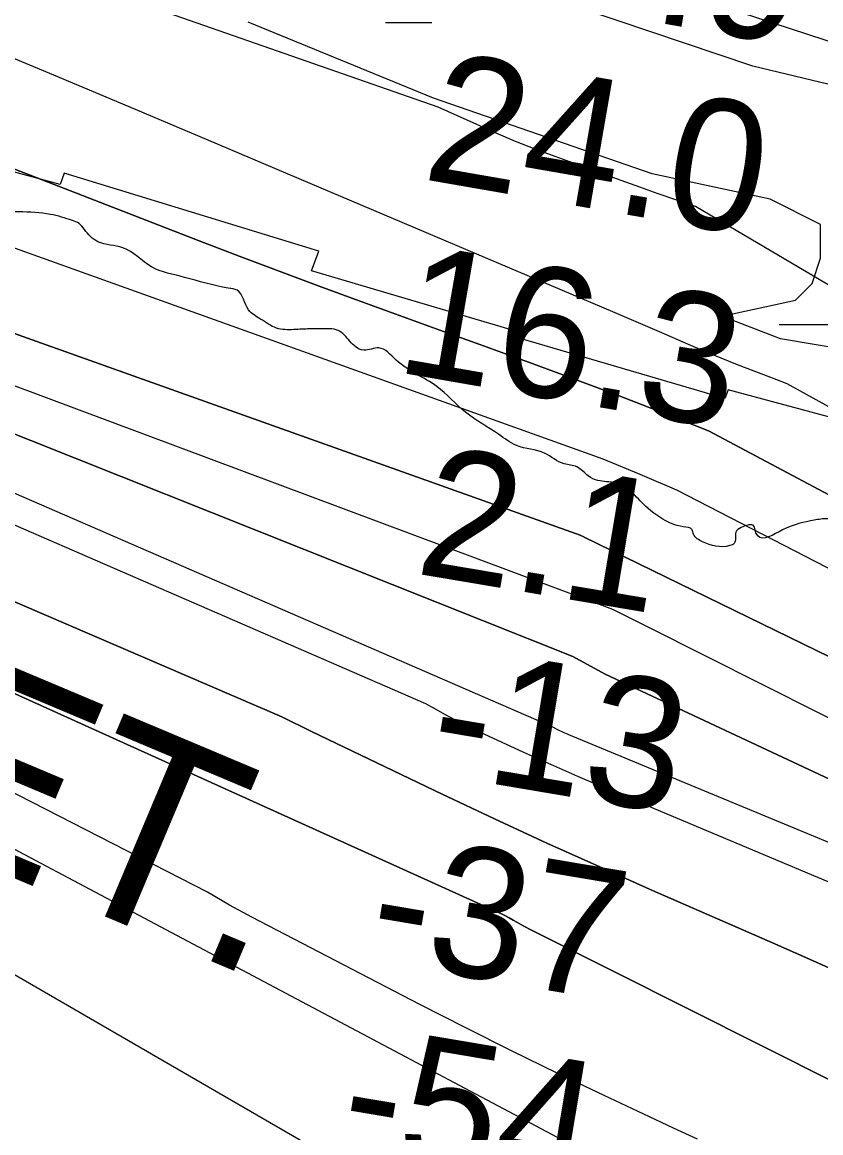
# Model space of a CAD drawing. Extents: x 3297753 to 3335611, y 652252 to 677623.
# Drawn here: x 3332380 to 3332791, y 672096 to 672667 of the extents above; entities that cross this region are included whole.
import ezdxf

# ---------------------------------------------------------------- set-up
doc = ezdxf.new("R2010")
doc.units = 0
for name, color, linetype in [('V-RIVR-EDGE', 7, 'Continuous'), ('V-RIVR-RANG', 7, 'Continuous'), ('V-RRAP-RVMT', 7, 'Continuous'), ('V-RRAP-RVMT-IDEN', 7, 'Continuous'), ('V-SITE-VEGE', 7, 'Continuous'), ('V-TOPO-DPTH', 7, 'Continuous'), ('V-TOPO-MAJR', 7, 'Continuous'), ('V-TOPO-MINR', 7, 'Continuous'), ('V-TOPO-WATR', 7, 'Continuous'), ('V-WETL-SWMP', 7, 'Continuous')]:
    doc.layers.add(name, color=color, linetype=linetype)

msp = doc.modelspace()

# ---------------------------------------------------------------- linework, layer by layer
at = {"layer": 'V-RIVR-EDGE'}
msp.add_spline([(3333404.46, 672151.66), (3333402.46, 672152.3), (3333395.88, 672157.35), (3333385.45, 672170.57), (3333376.18, 672186.1), (3333371.14, 672188.05), (3333344.41, 672200.14), (3333332.01, 672204.44), (3333331.63, 672206.76), (3333330.86, 672209.09), (3333309.55, 672215.74), (3333291.34, 672223.93), (3333282.43, 672228.99), (3333277.41, 672235.98), (3333273.93, 672239.48), (3333266.56, 672239.89), (3333258.82, 672243.79), (3333251.85, 672249.62), (3333239.08, 672261.67), (3333232.51, 672271.38), (3333221.29, 672281.88), (3333206.59, 672297.43), (3333195.37, 672307.54), (3333174.47, 672321.55), (3333138.46, 672343.75), (3333100.88, 672361.29), (3333050.5, 672374.6), (3333011.36, 672384.01), (3332994.68, 672384.82), (3332965.22, 672387.22), (3332964.44, 672385.67), (3332965.2, 672382.57), (3332970.24, 672379.45), (3332970.62, 672377.51), (3332962.48, 672377.15), (3332958.6, 672376.38), (3332953.93, 672372.9), (3332948.12, 672373.3), (3332928.35, 672378.39), (3332915.17, 672380.75), (3332903.94, 672388.15), (3332899.69, 672392.43), (3332895.82, 672393.99), (3332893.87, 672392.05), (3332889.6, 672388.19), (3332888.04, 672386.64), (3332884.94, 672387.81), (3332882.23, 672390.92), (3332875.65, 672392.87), (3332865.17, 672390.96), (3332860.51, 672389.81), (3332850.05, 672393.71), (3332835.33, 672399.57), (3332830.29, 672400.74), (3332818.27, 672400), (3332813.62, 672400.78), (3332806.65, 672405.07), (3332803.55, 672408.56), (3332794.64, 672411.69), (3332787.66, 672410.93), (3332771.36, 672405.93), (3332758.56, 672402.86), (3332757.4, 672405.19), (3332756.63, 672407.9), (3332750.03, 672407.15), (3332747.31, 672404.83), (3332746.52, 672399.01), (3332744.19, 672397.85), (3332730.24, 672399.83), (3332725.59, 672403.72), (3332724.82, 672406.04), (3332720.17, 672407.61), (3332709.71, 672411.51), (3332698.1, 672420.85), (3332690.36, 672428.23), (3332685.33, 672430.19), (3332676.41, 672431.37), (3332671.38, 672433.71), (3332665.57, 672438.38), (3332658.98, 672439.95), (3332648.91, 672445.4), (3332634.57, 672449.31), (3332625.28, 672455.15), (3332608.24, 672466.44), (3332593.54, 672479.66), (3332572.63, 672493.29), (3332563.73, 672499.52), (3332555.97, 672498.37), (3332550.93, 672500.71), (3332545.13, 672506.93), (3332542.81, 672508.49), (3332533.5, 672509.28), (3332528.08, 672509.3), (3332519.93, 672508.93), (3332511.01, 672509.73), (3332502.88, 672514.4), (3332496.69, 672519.07), (3332490.9, 672529.17), (3332486.24, 672530.34), (3332463.77, 672535.83), (3332446.72, 672541.3), (3332432, 672551.03), (3332419.21, 672554.16), (3332412.25, 672560.39), (3332409.54, 672563.5), (3332406.06, 672565.06), (3332394.82, 672568.19), (3332362.25, 672570.59), (3332336.67, 672578.02), (3332302.17, 672584.32), (3332293.26, 672586.66), (3332291.71, 672587.06), (3332291.31, 672583.95), (3332300.21, 672576.56), (3332326.56, 672565.25), (3332326.94, 672562.15), (3332323.05, 672560.61), (3332299.04, 672570.75), (3332293.61, 672570.76), (3332284.3, 672570.79), (3332273.82, 672566.55), (3332268.39, 672566.17), (3332262.97, 672569.68), (3332259.48, 672570.46), (3332244.74, 672570.11), (3332224.21, 672577.92), (3332207.15, 672581.45), (3332203.67, 672584.17), (3332198.24, 672584.96), (3332181.95, 672584.61), (3332174.98, 672588.9), (3332166.85, 672593.18), (3332162.97, 672593.19), (3332151.33, 672590.12), (3332147.45, 672590.51), (3332142.81, 672594.02), (3332140.11, 672599.06), (3332133.91, 672601.41), (3332121.11, 672602.6), (3332109.48, 672603.02), (3332100.57, 672605.75), (3332097.48, 672611.58), (3332095.55, 672614.3), (3332085.48, 672620.53), (3332077.73, 672622.87), (3332070.36, 672624.06), (3332064.56, 672628.72), (3332057.2, 672633.78), (3332054.11, 672635.73), (3332049.84, 672635.74), (3332046.34, 672633.04), (3332033.16, 672636.17), (3332026.6, 672645.49), (3332021.56, 672649.38), (3332011.49, 672652.51), (3331983.2, 672659.17), (3331967.69, 672663.09), (3331958.01, 672668.93), (3331944.07, 672676.72), (3331937.49, 672681.39), (3331930.9, 672683.74), (3331921.6, 672687.64), (3331917.33, 672683.77), (3331914.23, 672683.78), (3331908.42, 672686.12), (3331904.93, 672688.84), (3331904.94, 672691.17), (3331904.95, 672695.05), (3331901.46, 672696.22), (3331885.95, 672698.58), (3331855.35, 672711.46), (3331846.05, 672715.36), (3331842.18, 672716.53), (3331839.85, 672714.98), (3331837.9, 672712.66), (3331832.86, 672712.29), (3331822.4, 672716.58), (3331803.04, 672729.81), (3331797.24, 672735.26), (3331796.86, 672739.91), (3331794.93, 672744.57), (3331790.29, 672750.01), (3331783.33, 672758.56), (3331769.4, 672770.23), (3331740.76, 672793.57), (3331727.22, 672806.78), (3331708.25, 672818.47), (3331691.21, 672829.75), (3331669.14, 672842.99), (3331655.19, 672848.07), (3331648.22, 672852.74), (3331642.81, 672857.41), (3331628.1, 672868.69), (3331623.45, 672872.19), (3331616.48, 672877.25), (3331608.73, 672879.6), (3331585.87, 672884.31), (3331561.44, 672886.31), (3331552.53, 672890.98), (3331528.51, 672898.8), (3331477.36, 672917.15), (3331432.81, 672935.1), (3331362.29, 672959.32), (3331327.03, 672972.2), (3331295.65, 672983.53), (3331246.45, 673006.14), (3331223.98, 673014.73), (3331196.86, 673024.49), (3331163.13, 673030.39), (3331113.52, 673041.37), (3331066.62, 673051.57), (3331001.52, 673071.51), (3330949.21, 673087.93), (3330876.35, 673107.11), (3330807.75, 673124.73), (3330774.81, 673132.18), (3330749.22, 673135.73), (3330728.29, 673138.5), (3330708.13, 673141.26), (3330689.52, 673145.19), (3330672.46, 673144.45), (3330668.57, 673142.52), (3330663.92, 673144.09), (3330660.05, 673146.42), (3330653.85, 673147.21), (3330650.74, 673146.06), (3330648.02, 673142.19), (3330645.31, 673143.36), (3330637.95, 673148.42), (3330632.91, 673148.43), (3330615.85, 673149.25), (3330602.66, 673148.5), (3330597.63, 673152.01), (3330587.95, 673158.24), (3330583.69, 673160.19), (3330582.52, 673158.64), (3330579.42, 673157.09), (3330570.5, 673158.28), (3330550.74, 673165.31), (3330534.06, 673162.25), (3330501.87, 673163.88), (3330463.88, 673168.24), (3330441.01, 673173.34), (3330405.73, 673178.46), (3330360.77, 673187.5), (3330332.48, 673194.55), (3330303, 673194.23), (3330290.99, 673195.42), (3330284.79, 673200.09), (3330275.1, 673202.83), (3330262.31, 673205.58), (3330242.55, 673213.38), (3330232.86, 673214.96), (3330228.21, 673214.97), (3330224.33, 673213.04), (3330220.06, 673211.89), (3330189.06, 673222.43), (3330183.25, 673226.71), (3330179, 673232.93), (3330171.64, 673236.83), (3330144.12, 673242.32), (3330092.57, 673250.98), (3330055.36, 673258.44), (3330016.2, 673264.36), (3329971.62, 673270.28), (3329928.99, 673280.08), (3329906.11, 673280.92), (3329894.09, 673283.66), (3329876.26, 673287.58), (3329859.99, 673294.99), (3329851.49, 673303.93), (3329846.07, 673308.21), (3329841.42, 673309.77), (3329825.13, 673311.37), (3329814.27, 673311), (3329803.41, 673309.48), (3329798.37, 673309.49), (3329794.5, 673311.05), (3329777.82, 673312.26), (3329748.74, 673311.94), (3329712.28, 673308.93), (3329699.09, 673308.96), (3329688.24, 673312.09), (3329677.77, 673313.28), (3329652.57, 673315.67), (3329609.53, 673316.94), (3329578.9, 673322.06), (3329560.69, 673325.98), (3329525.01, 673326.07), (3329483.13, 673328.11), (3329429.24, 673331.35), (3329396.66, 673332.98), (3329362.92, 673332.67), (3329347.41, 673333.1), (3329341.6, 673333.89), (3329338.12, 673337.39), (3329322.6, 673335.1), (3329298.17, 673334.77), (3329279.17, 673337.54), (3329264.44, 673341.45), (3329256.7, 673344.96), (3329246.62, 673345.37), (3329220.64, 673346.6), (3329191.93, 673342.02), (3329188.82, 673340.09), (3329184.17, 673342.04), (3329177.58, 673344.77), (3329172.54, 673345.17), (3329161.68, 673343.25), (3329146.94, 673340.58), (3329142.66, 673336.71), (3329137.62, 673335.95), (3329113.96, 673335.62), (3329096.13, 673339.54), (3329082.18, 673340.74), (3329068.99, 673340.77), (3329046.11, 673341.99), (3329033.71, 673345.9), (3329022.08, 673346.31), (3329007.73, 673346.74), (3329001.53, 673349.08), (3328998.43, 673349.09), (3328983.69, 673349.51), (3328963.92, 673351.5), (3328937.16, 673351.57), (3328918.17, 673353.94), (3328880.95, 673357.52), (3328864.67, 673360.28), (3328851.48, 673361.09), (3328835.58, 673361.12), (3328819.3, 673361.55), (3328801.85, 673362.76), (3328795.65, 673365.49), (3328790.61, 673365.5), (3328785.18, 673363.96), (3328778.58, 673363.98), (3328773.93, 673365.16), (3328768.9, 673367.11), (3328765.41, 673368.67), (3328749.12, 673369.48), (3328721.98, 673371.1), (3328685.14, 673371.97), (3328646.75, 673371.67), (3328613.79, 673373.31), (3328584.32, 673372.99), (3328551.74, 673373.07), (3328514.12, 673372.39), (3328511.01, 673369.68), (3328509.45, 673364.65), (3328506.34, 673362.33), (3328506.32, 673355.73), (3328503.61, 673355.35), (3328500.51, 673355.75), (3328500.91, 673361.95), (3328500.92, 673364.28), (3328495.1, 673363.91), (3328491.61, 673363.91), (3328484.23, 673360.05), (3328476.46, 673353.87), (3328453.96, 673352.37), (3328446.59, 673352), (3328445.82, 673354.33), (3328445.83, 673358.6), (3328443.9, 673359.77), (3328421.41, 673359.82), (3328413.26, 673357.9), (3328401.22, 673352.5), (3328387.25, 673348.66), (3328352.73, 673346.42), (3328324.03, 673344.55), (3328303.1, 673347.32), (3328293.79, 673347.73), (3328293, 673342.69), (3328291.45, 673341.53), (3328287.57, 673343.87), (3328282.92, 673341.55), (3328280.19, 673338.84), (3328274.37, 673338.08), (3328270.11, 673338.87), (3328264.69, 673341.98), (3328260.43, 673343.54), (3328255, 673342.39), (3328243.74, 673340.48), (3328213.47, 673330.86), (3328191.75, 673327.43), (3328177.02, 673330.18), (3328165.01, 673336.02), (3328153.77, 673337.22), (3328137.86, 673335.32), (3328118.46, 673332.65), (3328101.77, 673326.49), (3328087.8, 673321.09), (3328086.24, 673318.77), (3328084.68, 673315.28), (3328079.25, 673314.52), (3328072.66, 673314.15), (3328069.56, 673317.26), (3328061.42, 673317.28), (3328045.13, 673316.16), (3328028.07, 673317.75), (3328016.04, 673315.84), (3328007.9, 673315.08), (3327995.1, 673315.5), (3327939.61, 673299.74), (3327917.1, 673295.92), (3327871.71, 673288.66), (3327837.57, 673282.15), (3327797.22, 673272.56), (3327773.93, 673266.8), (3327770.07, 673272.24), (3327766.19, 673273.8), (3327759.6, 673272.26), (3327756.49, 673269.94), (3327755.31, 673264.52), (3327752.59, 673262.2), (3327746, 673260.66), (3327736.69, 673261.07), (3327726.22, 673262.26), (3327716.91, 673262.29), (3327706.05, 673258.44), (3327689.76, 673258.09), (3327673.47, 673258.13), (3327652.9, 673252.36), (3327639.32, 673249.29), (3327635.83, 673246.97), (3327631.94, 673241.94), (3327627.67, 673240.79), (3327613.32, 673241.21), (3327599.36, 673240.08), (3327585, 673237.02), (3327574.13, 673231.62), (3327565.98, 673232.02), (3327549.7, 673231.68), (3327527.19, 673227.47), (3327520.19, 673220.11), (3327507.78, 673220.15), (3327497.31, 673220.17), (3327470.15, 673213.26), (3327439.49, 673204.03), (3327423.91, 673200.04)], degree=3, dxfattribs=at)
at = {"layer": 'V-RRAP-RVMT'}
for p, q in [((3332399.74, 672583.57), (3332053.79, 672677.9)), ((3332401.83, 672589.46), (3332399.74, 672583.57)), ((3332532.76, 672549.33), (3332401.83, 672589.46)), ((3332529.1, 672539.21), (3332532.76, 672549.33)), ((3332638.72, 672506.75), (3332529.1, 672539.21)), ((3332637.58, 672503.99), (3332638.72, 672506.75)), ((3332741.58, 672473.45), (3332637.58, 672503.99)), ((3332743.33, 672478.05), (3332741.58, 672473.45)), ((3332864.09, 672445.42), (3332743.33, 672478.05))]:
    msp.add_line(p, q, dxfattribs=at)
at = {"layer": 'V-SITE-VEGE'}
for p, q in [((3332756.1, 672644.48), (3332627.22, 672687.87)), ((3332897.33, 672610.43), (3332756.1, 672644.48))]:
    msp.add_line(p, q, dxfattribs=at)
at = {"layer": 'V-TOPO-DPTH'}
for points in [[(3331207.9, 672997.33), (3331892.55, 672687), (3331897.28, 672683.65), (3331902.02, 672680.31), (3331906.77, 672676.99), (3331911.53, 672673.68), (3331916.42, 672670.62), (3331921.45, 672667.88), (3331926.72, 672665.62), (3331932.15, 672663.67), (3331934.88, 672662.83), (3331941.79, 672660.7), (3331948.7, 672658.57), (3331955.6, 672656.43), (3331962.51, 672654.29), (3332667.23, 672403.23), (3332667.66, 672403.02), (3332669.14, 672402.32), (3332669.36, 672402.22), (3333125.1, 672179.89)], [(3333125.1, 672179.89), (3332669.36, 672402.22), (3332669.14, 672402.32), (3332667.66, 672403.02), (3332667.23, 672403.23), (3331962.51, 672654.29), (3331955.6, 672656.43), (3331948.7, 672658.57), (3331941.79, 672660.7), (3331934.88, 672662.83), (3331932.15, 672663.67), (3331926.72, 672665.62), (3331921.45, 672667.88), (3331916.42, 672670.62), (3331911.53, 672673.68), (3331906.77, 672676.99), (3331902.02, 672680.31), (3331897.28, 672683.65), (3331892.55, 672687), (3331207.9, 672997.33)], [(3331366.68, 672893.62), (3331814.26, 672679.49), (3331820.25, 672676.12), (3331826.43, 672673.11), (3331832.74, 672670.35), (3331873.87, 672653.8), (3331885.28, 672649.35), (3331896.74, 672645.05), (3331908.29, 672640.98), (3331919.89, 672637.07), (3332663.42, 672340.83), (3332680.17, 672331.72), (3332967.29, 672197.31), (3333026.48, 672171.78), (3333085.65, 672146.19)], [(3333085.65, 672146.19), (3333026.48, 672171.78), (3332967.29, 672197.31), (3332680.17, 672331.72), (3332663.42, 672340.83), (3331919.89, 672637.07), (3331908.29, 672640.98), (3331896.74, 672645.05), (3331885.28, 672649.35), (3331873.87, 672653.8), (3331832.74, 672670.35), (3331826.43, 672673.11), (3331820.25, 672676.12), (3331814.26, 672679.49), (3331366.68, 672893.62)], [(3331182.26, 672866.72), (3331724.02, 672611.01), (3331735.2, 672605.23), (3331746.41, 672599.55), (3331757.7, 672594), (3331769.03, 672588.54), (3331780.47, 672583.33), (3331792, 672578.34), (3331803.67, 672573.69), (3331815.44, 672569.27), (3331858.28, 672553.9), (3331869.93, 672549.73), (3331881.57, 672545.56), (3332626.83, 672208.5), (3332627.83, 672207.99), (3332630.8, 672206.42), (3332632.76, 672205.34), (3332634.71, 672204.26), (3332638.33, 672202.23), (3332642.29, 672200.07), (3332646.29, 672198), (3332837.19, 672102.2), (3332869.58, 672086.14)], [(3332869.58, 672086.14), (3332837.19, 672102.2), (3332646.29, 672198), (3332642.29, 672200.07), (3332638.33, 672202.23), (3332634.71, 672204.26), (3332632.76, 672205.34), (3332630.8, 672206.42), (3332627.83, 672207.99), (3332626.83, 672208.5), (3331881.57, 672545.56), (3331869.93, 672549.73), (3331858.28, 672553.9), (3331815.44, 672569.27), (3331803.67, 672573.69), (3331792, 672578.34), (3331780.47, 672583.33), (3331769.03, 672588.54), (3331757.7, 672594), (3331746.41, 672599.55), (3331735.2, 672605.23), (3331724.02, 672611.01), (3331182.26, 672866.72)], [(3332320.33, 672613.09), (3332384.35, 672588.39), (3332471.27, 672554.66), (3332491.81, 672546.76), (3332512.37, 672538.96), (3332532.99, 672531.29), (3332553.64, 672523.7), (3332574.32, 672516.19), (3332595, 672508.69), (3332615.68, 672501.21), (3332636.37, 672493.74), (3332641.26, 672491.98), (3332664.35, 672483.51), (3332687.37, 672474.87), (3332710.3, 672465.99), (3332733.17, 672456.95), (3333332.69, 672138.19)], [(3333084.78, 672099.05), (3333047.27, 672116.05), (3333009.67, 672132.86), (3332971.95, 672149.43), (3332934.18, 672165.86), (3332896.32, 672182.08), (3332858.4, 672198.16), (3332675.35, 672275.18), (3332666.03, 672279.16), (3332656.75, 672283.2), (3332647.51, 672287.34), (3332638.3, 672291.55), (3332613.47, 672303.04), (3332608.24, 672305.54), (3332603.05, 672308.14), (3332597.94, 672310.87), (3332592.87, 672313.69), (3332587.83, 672316.56), (3331943.71, 672596.28)], [(3333084.78, 672099.05), (3333047.27, 672116.05), (3333009.67, 672132.86), (3332971.95, 672149.43), (3332934.18, 672165.86), (3332896.32, 672182.08), (3332858.4, 672198.16), (3332675.35, 672275.18), (3332666.03, 672279.16), (3332656.75, 672283.2), (3332647.51, 672287.34), (3332638.3, 672291.55), (3332613.47, 672303.04), (3332608.24, 672305.54), (3332603.05, 672308.14), (3332597.94, 672310.87), (3332592.87, 672313.69), (3332587.83, 672316.56), (3331943.71, 672596.28)], [(3331940.73, 672556.48), (3332513.82, 672309.76), (3332528.97, 672302.32), (3332596.32, 672270.08), (3332623.2, 672257.38), (3332650.17, 672244.87), (3332677.27, 672232.64), (3332704.46, 672220.6), (3332748.5, 672201.38), (3332766.12, 672193.65), (3332783.73, 672185.88), (3332801.31, 672178.05), (3332818.88, 672170.18), (3332836.39, 672162.19), (3332853.85, 672154.1), (3332871.24, 672145.84), (3332888.57, 672137.48), (3332968.16, 672098.61), (3333020.78, 672073.13)], [(3333020.78, 672073.13), (3332968.16, 672098.61), (3332888.57, 672137.48), (3332871.24, 672145.84), (3332853.85, 672154.1), (3332836.39, 672162.19), (3332818.88, 672170.18), (3332801.31, 672178.05), (3332783.73, 672185.88), (3332766.12, 672193.65), (3332748.5, 672201.38), (3332704.46, 672220.6), (3332677.27, 672232.64), (3332650.17, 672244.87), (3332623.2, 672257.38), (3332596.32, 672270.08), (3332528.97, 672302.32), (3332513.82, 672309.76), (3331940.73, 672556.48)]]:
    msp.add_lwpolyline(points, dxfattribs=at)
at = {"layer": 'V-TOPO-MAJR'}
for points in [[(3332727.53, 672092.67), (3332715.23, 672098.39), (3332702.95, 672104.14), (3332679.63, 672115.09), (3332655.76, 672126.48), (3332631.98, 672138.05), (3332608.35, 672149.91), (3332584.8, 672161.95), (3332498.41, 672206.77), (3332486.87, 672213.07), (3332475.53, 672219.68), (3331927.02, 672500.54), (3331902.2, 672509.27), (3331877.39, 672518.01), (3331852.59, 672526.76), (3331827.78, 672535.51), (3331160.14, 672853.61)], [(3333153.68, 672540.4), (3333046.39, 672575.17), (3332939.14, 672610.09), (3332741.22, 672674.73)]]:
    msp.add_lwpolyline(points, dxfattribs=at)
at = {"layer": 'V-TOPO-MINR'}
for points in [[(3333317.17, 672117.08), (3332717.02, 672426.41), (3332698.06, 672434.5), (3332679.03, 672442.41), (3332133.68, 672637.71), (3332089.52, 672654.55), (3332045.84, 672672.57), (3332002.48, 672691.4), (3331942.02, 672718.62), (3331926.11, 672726.03), (3331910.33, 672733.69), (3331299.15, 672995.63)], [(3333085.65, 672146.19), (3333026.48, 672171.78), (3332967.29, 672197.31), (3332680.17, 672331.72), (3332663.42, 672340.83), (3331919.89, 672637.07), (3331908.29, 672640.98), (3331896.74, 672645.05), (3331885.28, 672649.35), (3331873.87, 672653.8), (3331832.74, 672670.35), (3331826.43, 672673.11), (3331820.25, 672676.12), (3331814.26, 672679.49), (3331366.68, 672893.62)], [(3333106.19, 672113.94), (3333057.84, 672134.98), (3333009.4, 672155.82), (3332960.84, 672176.36), (3332912.19, 672196.7), (3332661.46, 672300.61), (3332660.66, 672300.94), (3332659.06, 672301.64), (3332656.05, 672303.01), (3332652.55, 672304.93), (3331931.32, 672617.84), (3331912.95, 672624.28), (3331894.66, 672630.96), (3331876.5, 672638.01), (3331858.44, 672645.29), (3331796.93, 672670.81), (3331787.15, 672675.18), (3331777.56, 672679.91), (3331768.25, 672685.16), (3331315.82, 672889.36)], [(3332869.58, 672086.14), (3332837.19, 672102.2), (3332646.29, 672198), (3332642.29, 672200.07), (3332638.33, 672202.23), (3332634.71, 672204.26), (3332632.76, 672205.34), (3332630.8, 672206.42), (3332627.83, 672207.99), (3332626.83, 672208.5), (3331881.57, 672545.56), (3331869.93, 672549.73), (3331858.28, 672553.9), (3331815.44, 672569.27), (3331803.67, 672573.69), (3331792, 672578.34), (3331780.47, 672583.33), (3331769.03, 672588.54), (3331757.7, 672594), (3331746.41, 672599.55), (3331735.2, 672605.23), (3331724.02, 672611.01), (3331182.26, 672866.72)], [(3333404.43, 672172.11), (3332726.48, 672572.18), (3332716.93, 672575.49), (3332707.39, 672578.83), (3332697.86, 672582.22), (3332688.35, 672585.64), (3332654.33, 672597.95), (3332644.15, 672601.77), (3332634.03, 672605.76), (3332624.02, 672610), (3332614.07, 672614.4), (3332604.15, 672618.87), (3332594.21, 672623.28), (3331939.81, 672851.49)], [(3333405.13, 671695.81), (3332138.15, 672367.87), (3332012.82, 672434.46), (3332002.84, 672439.67), (3331992.82, 672444.78), (3331982.71, 672449.73), (3331972.56, 672454.59), (3331962.3, 672459.2), (3331951.96, 672463.6), (3331941.48, 672467.67), (3331930.91, 672471.52), (3331912.77, 672477.81), (3331893.07, 672484.65), (3331873.37, 672491.48), (3331853.67, 672498.33), (3331231.38, 672804.48)], [(3333404.49, 672133.07), (3332773.77, 672481.11), (3332765.26, 672484.39), (3332756.74, 672487.63), (3332748.23, 672490.91), (3332739.76, 672494.28), (3332731.34, 672497.77), (3332722.95, 672501.35), (3332708.11, 672507.8), (3332702.11, 672510.4), (3332696.1, 672513), (3332690.08, 672515.57), (3332684.06, 672518.14), (3332522.78, 672586.57), (3332480.7, 672604.36), (3332438.6, 672622.1), (3332396.45, 672639.74), (3332354.28, 672657.32)], [(3333106.41, 672161.54), (3333050.51, 672186.57), (3332979.23, 672218.67), (3332959.08, 672227.9), (3332939.03, 672237.3), (3332919.09, 672246.96), (3332899.24, 672256.8), (3332879.46, 672266.77), (3332859.67, 672276.73), (3332839.88, 672286.7), (3332820.09, 672296.66), (3332701.84, 672356.19), (3332684.12, 672365.09), (3331909.18, 672654.6)], [(3333332.69, 672138.19), (3332733.17, 672456.95), (3332710.3, 672465.99), (3332687.37, 672474.87), (3332664.35, 672483.51), (3332641.26, 672491.98), (3332636.37, 672493.74), (3332615.68, 672501.21), (3332595, 672508.69), (3332574.32, 672516.19), (3332553.64, 672523.7), (3332532.99, 672531.29), (3332512.37, 672538.96), (3332491.81, 672546.76), (3332471.27, 672554.66), (3332384.35, 672588.39), (3332320.33, 672613.09)], [(3333084.78, 672099.05), (3333047.27, 672116.05), (3333009.67, 672132.86), (3332971.95, 672149.43), (3332934.18, 672165.86), (3332896.32, 672182.08), (3332858.4, 672198.16), (3332675.35, 672275.18), (3332666.03, 672279.16), (3332656.75, 672283.2), (3332647.51, 672287.34), (3332638.3, 672291.55), (3332613.47, 672303.04), (3332608.24, 672305.54), (3332603.05, 672308.14), (3332597.94, 672310.87), (3332592.87, 672313.69), (3332587.83, 672316.56), (3331943.71, 672596.28)], [(3333020.78, 672073.13), (3332968.16, 672098.61), (3332888.57, 672137.48), (3332871.24, 672145.84), (3332853.85, 672154.1), (3332836.39, 672162.19), (3332818.88, 672170.18), (3332801.31, 672178.05), (3332783.73, 672185.88), (3332766.12, 672193.65), (3332748.5, 672201.38), (3332704.46, 672220.6), (3332677.27, 672232.64), (3332650.17, 672244.87), (3332623.2, 672257.38), (3332596.32, 672270.08), (3332528.97, 672302.32), (3332513.82, 672309.76), (3331940.73, 672556.48)], [(3332075.38, 672351.47), (3332639.52, 672024.9), (3332713.86, 671998.64), (3332724.94, 671994.39), (3332735.85, 671989.77), (3332746.51, 671984.57), (3332756.99, 671979), (3332767.25, 671973), (3332777.38, 671966.8), (3332787.33, 671960.31), (3332797.16, 671953.63), (3333405.21, 671640.72)]]:
    msp.add_lwpolyline(points, dxfattribs=at)
at = {"layer": 'V-TOPO-WATR'}
msp.add_lwpolyline([(3333125.1, 672179.89), (3332669.36, 672402.22), (3332669.14, 672402.32), (3332667.66, 672403.02), (3332667.23, 672403.23), (3331962.51, 672654.29), (3331955.6, 672656.43), (3331948.7, 672658.57), (3331941.79, 672660.7), (3331934.88, 672662.83), (3331932.15, 672663.67), (3331926.72, 672665.62), (3331921.45, 672667.88), (3331916.42, 672670.62), (3331911.53, 672673.68), (3331906.77, 672676.99), (3331902.02, 672680.31), (3331897.28, 672683.65), (3331892.55, 672687), (3331207.9, 672997.33)], dxfattribs=at)
at = {"layer": 'V-WETL-SWMP'}
for p, q in [((3332591.74, 672628.04), (3332496.49, 672667.02)), ((3332567.03, 672666.8), (3332591.03, 672666.83)), ((3332704.32, 672589.05), (3332591.74, 672628.04)), ((3332764.94, 672576.05), (3332704.32, 672589.05)), ((3332790.92, 672563.05), (3332764.94, 672576.05)), ((3332790.92, 672545.72), (3332790.92, 672563.05)), ((3332786.59, 672532.73), (3332790.92, 672545.72)), ((3332777.93, 672524.06), (3332786.59, 672532.73)), ((3332740.04, 672515.87), (3332777.93, 672524.06)), ((3332770.21, 672504.27), (3332740.04, 672515.87)), ((3332769.66, 672511.62), (3332869.66, 672511.73)), ((3333211.79, 672428.65), (3332770.21, 672504.27))]:
    msp.add_line(p, q, dxfattribs=at)

# ---------------------------------------------------------------- texts
at = {"layer": 'V-RIVR-RANG'}
for s, rotation, p in [('27.9', 350.1483, (3332604.7, 672684.6)), ('24.0', 350.1483, (3332585.23, 672586.48)), ('16.3', 350.1483, (3332571.21, 672487.42)), ('2.1', 350.4278, (3332581.46, 672383.7)), ('-13', 350.4278, (3332587.73, 672281.23)), ('-37', 350.4278, (3332556.54, 672185.07)), ('-54', 350.4278, (3332541.76, 672086.16))]:
    msp.add_text(s, height=67, rotation=rotation, dxfattribs=at).set_placement(p)
at = {"layer": 'V-RRAP-RVMT-IDEN'}
msp.add_text('REVET.', height=100, rotation=337.1627, dxfattribs=at).set_placement((3332055.34, 672361.93))

doc.saveas('drawing.dxf')
